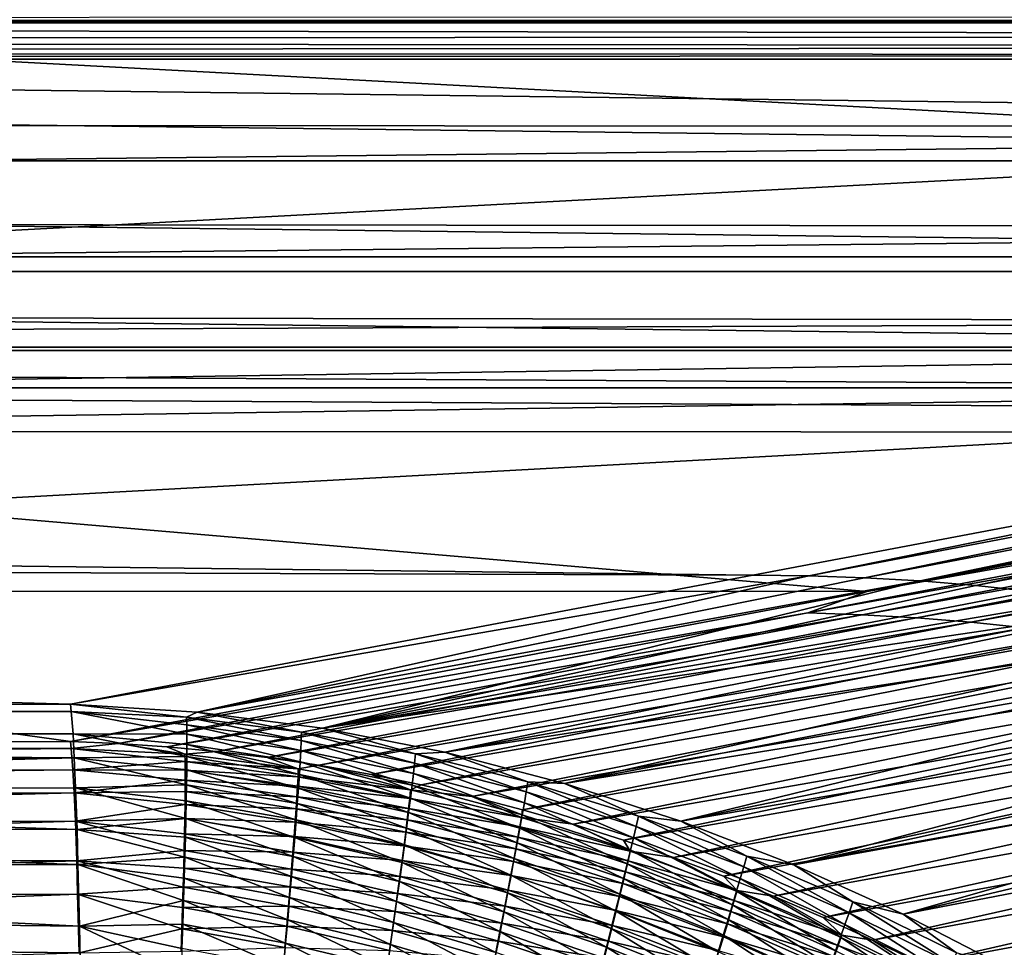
# Model space of a CAD drawing. Header units: metres. Extents: x -901 to 901, y -486 to 401.
# Tile 313 of 362: x 432 to 511, y 266 to 340. Entities that reach past the tile are written whole.
import ezdxf

# ---------------------------------------------------------------- set-up
doc = ezdxf.new("R2010")
doc.units = ezdxf.units.M

msp = doc.modelspace()

# ---------------------------------------------------------------- linework, layer by layer
at = {"layer": 'top0'}
for points in [[(0.734328, 339.827301, -29.544678), (699.821045, 339.827301, -29.544678), (0.734328, 389.60788, -0.803848)], [(699.821045, 339.827301, -29.544678), (700.734314, 389.60788, -0.803848), (0.734328, 389.60788, -0.803848)], [(699.821045, 340.363281, -33.032032), (699.821045, 339.873474, -34.248688), (0.734328, 340.140503, -33.411907)], [(0.734328, 340.140503, -33.411907), (699.821045, 339.873474, -34.248688), (0.734328, 339.873474, -34.248688)], [(0.734328, 331.785187, -85.375465), (0.734328, 339.873474, -34.248688), (665.339355, 331.523468, -87.079193)], [(0.734328, 339.873474, -34.248688), (699.821045, 339.873474, -34.248688), (665.339355, 331.523468, -87.079193)], [(699.821045, 338.761719, -30.328711), (0.734328, 339.827301, -29.544678), (0.734328, 338.448273, -30.640034)], [(699.821045, 338.761719, -30.328711), (699.821045, 339.827301, -29.544678), (0.734328, 339.827301, -29.544678)], [(699.821045, 337.89444, -31.327679), (699.821045, 338.761719, -30.328711), (0.734328, 338.448273, -30.640034)], [(699.821045, 337.89444, -31.327679), (0.734328, 338.448273, -30.640034), (0.734328, 337.447784, -32.089329)], [(699.821045, 337.267792, -32.492775), (699.821045, 337.89444, -31.327679), (0.734328, 337.447784, -32.089329)], [(699.821045, 337.267792, -32.492775), (0.734328, 337.447784, -32.089329), (0.734328, 336.912384, -33.767075)], [(699.821045, 336.912384, -33.767075), (699.821045, 337.267792, -32.492775), (0.734328, 336.912384, -33.767075)], [(699.821045, 336.912384, -33.767075), (0.734328, 336.912384, -33.767075), (666.448914, 328.81955, -84.922707)], [(0.734328, 336.912384, -33.767075), (0.734328, 328.819641, -84.922119), (666.448914, 328.81955, -84.922707)], [(0.734328, 331.785187, -85.375465), (665.339355, 331.523468, -87.079193), (0.734328, 324.140137, -136.572845)], [(665.339355, 331.523468, -87.079193), (630.383484, 323.539093, -140.731186), (0.734328, 324.140137, -136.572845)], [(666.448914, 328.81955, -84.922707), (0.734328, 328.819641, -84.922119), (633.088074, 321.170197, -136.149261)], [(0.734328, 328.819641, -84.922119), (0.734328, 321.170319, -136.148453), (633.088074, 321.170197, -136.149261)], [(0.734328, 324.140137, -136.572845), (630.383484, 323.539093, -140.731186), (0.734328, 316.939209, -187.835037)], [(630.383484, 323.539093, -140.731186), (595.431702, 316.042175, -194.456131), (0.734328, 316.939209, -187.835037)], [(633.088074, 321.170197, -136.149261), (0.734328, 321.170319, -136.148453), (599.732178, 313.965576, -187.438156)], [(0.734328, 321.170319, -136.148453), (0.734328, 313.965668, -187.437561), (599.732178, 313.965576, -187.438156)], [(0.734328, 316.939209, -187.835037), (595.431702, 316.042175, -194.456131), (0.734328, 313.707611, -211.955231)], [(595.431702, 316.042175, -194.456131), (584.056824, 313.707733, -211.954468), (0.734328, 313.707611, -211.955231)], [(599.732178, 313.965576, -187.438156), (0.734328, 313.965668, -187.437561), (584.056824, 310.73349, -211.562149)], [(0.734328, 313.965668, -187.437561), (0.734328, 310.733368, -211.562912), (584.056824, 310.73349, -211.562149)], [(0.734328, 313.707611, -211.955231), (584.056824, 313.707733, -211.954468), (350.277679, 310.183228, -239.156265)], [(584.056824, 313.707733, -211.954468), (560.480896, 309.0336, -248.247604), (350.277679, 310.183228, -239.156265)], [(584.056824, 310.73349, -211.562149), (0.734328, 310.733368, -211.562912), (350.277679, 307.274475, -238.791992)], [(566.378906, 307.201416, -238.7827), (584.056824, 310.73349, -211.562149), (350.277679, 307.274475, -238.791992)], [(350.277679, 310.183228, -239.156265), (560.480896, 309.0336, -248.247604), (350.277679, 297.508423, -341.914429)], [(560.480896, 309.0336, -248.247604), (490.561829, 295.789063, -355.917419), (350.277679, 297.508423, -341.914429)], [(560.480896, 309.0336, -248.247604), (495.01178, 295.742188, -355.863831), (490.561829, 295.789063, -355.917419)], [(564.587036, 308.989197, -248.212418), (495.01178, 295.742188, -355.863831), (560.480896, 309.0336, -248.247604)], [(495.01178, 295.742188, -355.863831), (564.587036, 308.989197, -248.212418), (499.457428, 295.588379, -355.809845)], [(564.587036, 308.989197, -248.212418), (568.687073, 308.84729, -248.175949), (499.457428, 295.588379, -355.809845)], [(499.457428, 295.588379, -355.809845), (568.687073, 308.84729, -248.175949), (503.896118, 295.327667, -355.755493)], [(503.896118, 295.327667, -355.755493), (568.687073, 308.84729, -248.175949), (572.778564, 308.607849, -248.13829)], [(508.325226, 294.960052, -355.700836), (503.896118, 295.327667, -355.755493), (572.778564, 308.607849, -248.13829)], [(576.859253, 308.270905, -248.099487), (508.325226, 294.960052, -355.700836), (572.778564, 308.607849, -248.13829)], [(508.325226, 294.960052, -355.700836), (576.859253, 308.270905, -248.099487), (512.742126, 294.485657, -355.645935)], [(350.277679, 294.524323, -341.557617), (499.649292, 294.489624, -341.553345), (350.277679, 307.274475, -238.791992)], [(350.277679, 307.274475, -238.791992), (499.649292, 294.489624, -341.553345), (566.378906, 307.201416, -238.7827)], [(566.378906, 307.201416, -238.7827), (499.649292, 294.489624, -341.553345), (564.526123, 306.030701, -247.721512)], [(568.523804, 305.900208, -247.641068), (564.526123, 306.030701, -247.721512), (494.922638, 292.776733, -355.422852)], [(564.526123, 306.030701, -247.721512), (499.649292, 294.489624, -341.553345), (494.922638, 292.776733, -355.422852)], [(494.922638, 292.776733, -355.422852), (499.262695, 292.634583, -355.324432), (568.523804, 305.900208, -247.641068)], [(499.262695, 292.634583, -355.324432), (572.516907, 305.675171, -247.560089), (568.523804, 305.900208, -247.641068)], [(499.262695, 292.634583, -355.324432), (503.598633, 292.388824, -355.226349), (572.516907, 305.675171, -247.560089)], [(572.516907, 305.675171, -247.560089), (503.598633, 292.388824, -355.226349), (576.501648, 305.355957, -247.478653)], [(576.501648, 305.355957, -247.478653), (503.598633, 292.388824, -355.226349), (507.927429, 292.039734, -355.128632)], [(580.474487, 304.942963, -247.39682), (576.501648, 305.355957, -247.478653), (507.927429, 292.039734, -355.128632)], [(512.246216, 291.587463, -355.031342), (580.474487, 304.942963, -247.39682), (507.927429, 292.039734, -355.128632)], [(350.277679, 297.508423, -341.914429), (490.561829, 295.789063, -355.917419), (0.734328, 297.508423, -341.914429)], [(490.561829, 295.789063, -355.917419), (436.16037, 285.503845, -439.683838), (0.734328, 297.508423, -341.914429)], [(0.734328, 297.508423, -341.914429), (436.16037, 285.503845, -439.683838), (0.734328, 284.889893, -444.684113)], [(495.01178, 295.742188, -355.863831), (436.16037, 285.503845, -439.683838), (490.561829, 295.789063, -355.917419)], [(446.278656, 284.873779, -441.943024), (436.16037, 285.503845, -439.683838), (495.01178, 295.742188, -355.863831)], [(495.01178, 295.742188, -355.863831), (499.457428, 295.588379, -355.809845), (446.278656, 284.873779, -441.943024)], [(499.457428, 295.588379, -355.809845), (503.896118, 295.327667, -355.755493), (446.278656, 284.873779, -441.943024)], [(446.278656, 284.873779, -441.943024), (503.896118, 295.327667, -355.755493), (456.245483, 283.58139, -444.066681)], [(503.896118, 295.327667, -355.755493), (508.325226, 294.960052, -355.700836), (456.245483, 283.58139, -444.066681)], [(350.966766, 282.334869, -440.876434), (436.16037, 282.526184, -439.318207), (350.277679, 294.524323, -341.557617)], [(436.16037, 282.526184, -439.318207), (499.649292, 294.489624, -341.553345), (350.277679, 294.524323, -341.557617)], [(494.922638, 292.776733, -355.422852), (499.649292, 294.489624, -341.553345), (436.16037, 282.526184, -439.318207)], [(456.245483, 283.58139, -444.066681), (508.325226, 294.960052, -355.700836), (512.742126, 294.485657, -355.645935)], [(456.245483, 283.58139, -444.066681), (512.742126, 294.485657, -355.645935), (517.144165, 293.904694, -355.59079)], [(521.528748, 293.217377, -355.535522), (456.245483, 283.58139, -444.066681), (517.144165, 293.904694, -355.59079)], [(436.16037, 282.526184, -439.318207), (439.969177, 282.372925, -440.151886), (494.922638, 292.776733, -355.422852)], [(439.969177, 282.372925, -440.151886), (499.262695, 292.634583, -355.324432), (494.922638, 292.776733, -355.422852)], [(466.016052, 281.670502, -446.044952), (456.245483, 283.58139, -444.066681), (521.528748, 293.217377, -355.535522)], [(525.89325, 292.424042, -355.480103), (466.016052, 281.670502, -446.044952), (521.528748, 293.217377, -355.535522)], [(439.969177, 282.372925, -440.151886), (443.851227, 282.113922, -440.986816), (499.262695, 292.634583, -355.324432)], [(443.851227, 282.113922, -440.986816), (503.598633, 292.388824, -355.226349), (499.262695, 292.634583, -355.324432)], [(443.851227, 282.113922, -440.986816), (447.810059, 281.743347, -441.822235), (503.598633, 292.388824, -355.226349)], [(503.598633, 292.388824, -355.226349), (447.810059, 281.743347, -441.822235), (507.927429, 292.039734, -355.128632)], [(507.927429, 292.039734, -355.128632), (447.810059, 281.743347, -441.822235), (451.84906, 281.2547, -442.657562)], [(507.927429, 292.039734, -355.128632), (451.84906, 281.2547, -442.657562), (512.246216, 291.587463, -355.031342)], [(466.016052, 281.670502, -446.044952), (525.89325, 292.424042, -355.480103), (530.235046, 291.525055, -355.424622)], [(451.84906, 281.2547, -442.657562), (455.971893, 280.640747, -443.491974), (512.246216, 291.587463, -355.031342)], [(512.246216, 291.587463, -355.031342), (455.971893, 280.640747, -443.491974), (516.552551, 291.032104, -354.934601)], [(475.550812, 279.189728, -447.868408), (466.016052, 281.670502, -446.044952), (530.235046, 291.525055, -355.424622)], [(475.550812, 279.189728, -447.868408), (530.235046, 291.525055, -355.424622), (534.551575, 290.520905, -355.369141)], [(455.971893, 280.640747, -443.491974), (460.133179, 279.902985, -444.314972), (516.552551, 291.032104, -354.934601)], [(516.552551, 291.032104, -354.934601), (460.133179, 279.902985, -444.314972), (520.844299, 290.373718, -354.838501)], [(460.133179, 279.902985, -444.314972), (464.112976, 279.08609, -445.083496), (520.844299, 290.373718, -354.838501)], [(520.844299, 290.373718, -354.838501), (464.112976, 279.08609, -445.083496), (525.11908, 289.612335, -354.743134)], [(538.840271, 289.412048, -355.31366), (475.550812, 279.189728, -447.868408), (534.551575, 290.520905, -355.369141)], [(464.112976, 279.08609, -445.083496), (468.145172, 278.146912, -445.843018), (525.11908, 289.612335, -354.743134)], [(525.11908, 289.612335, -354.743134), (468.145172, 278.146912, -445.843018), (529.374756, 288.748077, -354.64859)], [(484.823364, 276.185059, -449.536957), (475.550812, 279.189728, -447.868408), (538.840271, 289.412048, -355.31366)], [(543.098572, 288.199158, -355.25827), (484.823364, 276.185059, -449.536957), (538.840271, 289.412048, -355.31366)], [(468.145172, 278.146912, -445.843018), (472.204041, 277.087616, -446.587646), (529.374756, 288.748077, -354.64859)], [(529.374756, 288.748077, -354.64859), (472.204041, 277.087616, -446.587646), (533.608887, 287.781006, -354.554962)], [(484.823364, 276.185059, -449.536957), (543.098572, 288.199158, -355.25827), (547.323914, 286.882813, -355.202972)], [(472.204041, 277.087616, -446.587646), (476.219788, 275.927094, -447.304779), (533.608887, 287.781006, -354.554962)], [(533.608887, 287.781006, -354.554962), (476.219788, 275.927094, -447.304779), (537.819092, 286.711273, -354.46228)], [(476.219788, 275.927094, -447.304779), (480.228851, 274.657043, -448.001709), (537.819092, 286.711273, -354.46228)], [(537.819092, 286.711273, -354.46228), (480.228851, 274.657043, -448.001709), (542.002991, 285.538971, -354.370636)], [(493.817719, 272.699036, -451.056763), (484.823364, 276.185059, -449.536957), (547.323914, 286.882813, -355.202972)], [(547.323914, 286.882813, -355.202972), (551.513855, 285.463745, -355.147858), (493.817719, 272.699036, -451.056763)], [(436.16037, 285.503845, -439.683838), (243.830444, 285.09613, -443.004456), (0.734328, 284.889893, -444.684113)], [(243.715302, 284.163269, -448.52597), (243.830444, 285.09613, -443.004456), (436.232239, 284.926239, -443.441681)], [(243.715302, 284.163269, -448.52597), (436.232239, 284.926239, -443.441681), (436.372101, 283.138306, -450.674438)], [(243.830444, 285.09613, -443.004456), (436.16037, 285.503845, -439.683838), (436.232239, 284.926239, -443.441681)], [(436.232239, 284.926239, -443.441681), (436.16037, 285.503845, -439.683838), (445.421753, 284.458099, -444.445465)], [(445.421753, 284.458099, -444.445465), (436.16037, 285.503845, -439.683838), (446.278656, 284.873779, -441.943024)], [(436.372101, 283.138306, -450.674438), (436.232239, 284.926239, -443.441681), (445.446747, 283.122101, -449.768127)], [(436.232239, 284.926239, -443.441681), (445.4375, 283.848755, -447.119324), (445.446747, 283.122101, -449.768127)], [(445.4375, 283.848755, -447.119324), (436.232239, 284.926239, -443.441681), (445.421753, 284.458099, -444.445465)], [(445.421753, 284.458099, -444.445465), (446.278656, 284.873779, -441.943024), (454.592987, 283.273041, -446.335358)], [(454.592987, 283.273041, -446.335358), (446.278656, 284.873779, -441.943024), (456.245483, 283.58139, -444.066681)], [(480.228851, 274.657043, -448.001709), (484.228271, 273.27887, -448.678314), (542.002991, 285.538971, -354.370636)], [(542.002991, 285.538971, -354.370636), (484.228271, 273.27887, -448.678314), (546.158142, 284.264282, -354.28009)], [(551.513855, 285.463745, -355.147858), (555.665833, 283.94278, -355.092926), (493.817719, 272.699036, -451.056763)], [(243.79866, 282.737122, -453.956512), (243.715302, 284.163269, -448.52597), (436.372101, 283.138306, -450.674438)], [(445.4375, 283.848755, -447.119324), (445.421753, 284.458099, -444.445465), (454.566132, 282.595795, -448.923615)], [(454.566132, 282.595795, -448.923615), (445.421753, 284.458099, -444.445465), (454.592987, 283.273041, -446.335358)], [(484.228271, 273.27887, -448.678314), (488.216522, 271.793396, -449.334778), (546.158142, 284.264282, -354.28009)], [(546.158142, 284.264282, -354.28009), (488.216522, 271.793396, -449.334778), (550.282227, 282.887268, -354.190735)], [(445.446747, 283.122101, -449.768127), (445.4375, 283.848755, -447.119324), (454.526917, 281.808319, -451.484436)], [(454.526917, 281.808319, -451.484436), (445.4375, 283.848755, -447.119324), (454.566132, 282.595795, -448.923615)], [(463.594757, 280.81427, -450.624908), (454.566132, 282.595795, -448.923615), (454.592987, 283.273041, -446.335358)], [(454.592987, 283.273041, -446.335358), (456.245483, 283.58139, -444.066681), (463.670349, 281.548553, -448.119812)], [(463.670349, 281.548553, -448.119812), (463.594757, 280.81427, -450.624908), (454.592987, 283.273041, -446.335358)], [(456.245483, 283.58139, -444.066681), (466.016052, 281.670502, -446.044952), (463.670349, 281.548553, -448.119812)], [(493.817719, 272.699036, -451.056763), (555.665833, 283.94278, -355.092926), (502.52182, 268.770874, -452.434357)], [(555.665833, 283.94278, -355.092926), (559.777405, 282.320709, -355.038269), (502.52182, 268.770874, -452.434357)], [(243.79866, 282.737122, -453.956512), (436.372101, 283.138306, -450.674438), (436.476196, 281.219116, -455.983551)], [(243.880829, 280.831604, -459.247711), (243.79866, 282.737122, -453.956512), (436.476196, 281.219116, -455.983551)], [(436.16037, 282.526184, -439.318207), (350.966766, 282.334869, -440.876434), (436.228851, 281.975739, -442.898834)], [(436.16037, 282.526184, -439.318207), (436.228851, 281.975739, -442.898834), (439.969177, 282.372925, -440.151886)], [(436.476196, 281.219116, -455.983551), (436.372101, 283.138306, -450.674438), (445.44574, 281.324493, -454.966858)], [(445.44574, 281.324493, -454.966858), (436.372101, 283.138306, -450.674438), (445.449524, 282.28009, -452.385956)], [(436.372101, 283.138306, -450.674438), (445.446747, 283.122101, -449.768127), (445.449524, 282.28009, -452.385956)], [(445.449524, 282.28009, -452.385956), (445.446747, 283.122101, -449.768127), (454.475433, 280.912506, -454.012299)], [(454.475433, 280.912506, -454.012299), (445.446747, 283.122101, -449.768127), (454.526917, 281.808319, -451.484436)], [(463.50177, 279.976593, -453.100586), (454.526917, 281.808319, -451.484436), (454.566132, 282.595795, -448.923615)], [(463.594757, 280.81427, -450.624908), (463.50177, 279.976593, -453.100586), (454.566132, 282.595795, -448.923615)], [(488.216522, 271.793396, -449.334778), (492.189819, 270.20224, -449.970917), (550.282227, 282.887268, -354.190735)], [(550.282227, 282.887268, -354.190735), (492.189819, 270.20224, -449.970917), (554.372742, 281.408081, -354.10257)], [(350.966766, 282.334869, -440.876434), (243.720795, 281.230316, -447.895966), (436.228851, 281.975739, -442.898834)], [(436.228851, 281.975739, -442.898834), (243.720795, 281.230316, -447.895966), (243.800171, 279.872437, -453.06662)], [(436.361969, 280.273926, -449.782715), (436.228851, 281.975739, -442.898834), (243.800171, 279.872437, -453.06662)], [(436.228851, 281.975739, -442.898834), (445.288177, 281.520111, -443.853363), (439.969177, 282.372925, -440.151886)], [(445.288177, 281.520111, -443.853363), (436.228851, 281.975739, -442.898834), (445.30304, 280.939667, -446.398956)], [(436.228851, 281.975739, -442.898834), (436.361969, 280.273926, -449.782715), (445.30304, 280.939667, -446.398956)], [(445.288177, 281.520111, -443.853363), (443.851227, 282.113922, -440.986816), (439.969177, 282.372925, -440.151886)], [(447.810059, 281.743347, -441.822235), (443.851227, 282.113922, -440.986816), (445.288177, 281.520111, -443.853363)], [(454.328491, 280.363098, -445.652985), (447.810059, 281.743347, -441.822235), (445.288177, 281.520111, -443.853363)], [(445.44574, 281.324493, -454.966858), (445.449524, 282.28009, -452.385956), (454.411835, 279.910217, -456.50177)], [(454.411835, 279.910217, -456.50177), (445.449524, 282.28009, -452.385956), (454.475433, 280.912506, -454.012299)], [(451.84906, 281.2547, -442.657562), (447.810059, 281.743347, -441.822235), (454.328491, 280.363098, -445.652985)], [(463.391602, 279.037476, -455.541809), (454.475433, 280.912506, -454.012299), (454.526917, 281.808319, -451.484436)], [(463.50177, 279.976593, -453.100586), (463.391602, 279.037476, -455.541809), (454.526917, 281.808319, -451.484436)], [(502.52182, 268.770874, -452.434357), (559.777405, 282.320709, -355.038269), (563.84613, 280.59845, -354.983887)], [(243.880829, 280.831604, -459.247711), (436.476196, 281.219116, -455.983551), (340.261688, 278.630859, -462.819794)], [(436.476196, 281.219116, -455.983551), (436.577698, 278.829712, -461.098785), (340.261688, 278.630859, -462.819794)], [(445.30304, 280.939667, -446.398956), (436.361969, 280.273926, -449.782715), (445.311676, 280.247589, -448.920715)], [(445.435455, 280.257233, -457.504822), (436.476196, 281.219116, -455.983551), (445.44574, 281.324493, -454.966858)], [(436.577698, 278.829712, -461.098785), (436.476196, 281.219116, -455.983551), (445.41864, 279.080139, -459.993927)], [(436.476196, 281.219116, -455.983551), (445.435455, 280.257233, -457.504822), (445.41864, 279.080139, -459.993927)], [(454.328491, 280.363098, -445.652985), (445.288177, 281.520111, -443.853363), (445.30304, 280.939667, -446.398956)], [(454.328491, 280.363098, -445.652985), (445.30304, 280.939667, -446.398956), (454.302612, 279.717865, -448.116852)], [(454.302612, 279.717865, -448.116852), (445.30304, 280.939667, -446.398956), (445.311676, 280.247589, -448.920715)], [(445.435455, 280.257233, -457.504822), (445.44574, 281.324493, -454.966858), (454.336212, 278.803345, -458.947357)], [(454.336212, 278.803345, -458.947357), (445.44574, 281.324493, -454.966858), (454.411835, 279.910217, -456.50177)], [(455.971893, 280.640747, -443.491974), (451.84906, 281.2547, -442.657562), (454.328491, 280.363098, -445.652985)], [(463.264465, 277.998749, -457.943542), (454.411835, 279.910217, -456.50177), (454.475433, 280.912506, -454.012299)], [(463.391602, 279.037476, -455.541809), (463.264465, 277.998749, -457.943542), (454.475433, 280.912506, -454.012299)], [(472.492859, 278.52594, -452.216187), (463.594757, 280.81427, -450.624908), (463.670349, 281.548553, -448.119812)], [(463.670349, 281.548553, -448.119812), (466.016052, 281.670502, -446.044952), (472.621979, 279.306519, -449.791107)], [(472.621979, 279.306519, -449.791107), (472.492859, 278.52594, -452.216187), (463.670349, 281.548553, -448.119812)], [(466.016052, 281.670502, -446.044952), (475.550812, 279.189728, -447.868408), (472.621979, 279.306519, -449.791107)], [(492.189819, 270.20224, -449.970917), (496.151764, 268.503815, -450.587646), (554.372742, 281.408081, -354.10257)], [(554.372742, 281.408081, -354.10257), (496.151764, 268.503815, -450.587646), (558.427368, 279.826843, -354.015747)], [(436.361969, 280.273926, -449.782715), (243.800171, 279.872437, -453.06662), (243.878418, 278.058105, -458.104614)], [(436.46106, 278.446564, -454.837769), (436.361969, 280.273926, -449.782715), (243.878418, 278.058105, -458.104614)], [(445.311676, 280.247589, -448.920715), (436.361969, 280.273926, -449.782715), (445.314117, 279.445679, -451.412964)], [(436.361969, 280.273926, -449.782715), (436.46106, 278.446564, -454.837769), (445.314117, 279.445679, -451.412964)], [(454.264923, 278.967712, -450.554535), (445.311676, 280.247589, -448.920715), (445.314117, 279.445679, -451.412964)], [(454.264923, 278.967712, -450.554535), (454.302612, 279.717865, -448.116852), (445.311676, 280.247589, -448.920715)], [(445.41864, 279.080139, -459.993927), (445.435455, 280.257233, -457.504822), (454.248627, 277.593811, -461.343567)], [(454.248627, 277.593811, -461.343567), (445.435455, 280.257233, -457.504822), (454.336212, 278.803345, -458.947357)], [(463.276154, 278.674255, -447.351044), (454.328491, 280.363098, -445.652985), (454.302612, 279.717865, -448.116852)], [(455.971893, 280.640747, -443.491974), (454.328491, 280.363098, -445.652985), (463.276154, 278.674255, -447.351044)], [(460.133179, 279.902985, -444.314972), (455.971893, 280.640747, -443.491974), (463.276154, 278.674255, -447.351044)], [(472.342041, 277.648621, -454.610291), (463.50177, 279.976593, -453.100586), (463.594757, 280.81427, -450.624908)], [(472.492859, 278.52594, -452.216187), (472.342041, 277.648621, -454.610291), (463.594757, 280.81427, -450.624908)], [(563.84613, 280.59845, -354.983887), (510.928345, 264.434814, -453.677765), (502.52182, 268.770874, -452.434357)], [(445.314117, 279.445679, -451.412964), (436.46106, 278.446564, -454.837769), (445.310333, 278.535645, -453.869995)], [(445.314117, 279.445679, -451.412964), (445.310333, 278.535645, -453.869995), (454.215576, 278.114471, -452.960876)], [(454.215576, 278.114471, -452.960876), (454.264923, 278.967712, -450.554535), (445.314117, 279.445679, -451.412964)], [(454.302612, 279.717865, -448.116852), (454.264923, 278.967712, -450.554535), (463.203735, 277.97464, -449.735535)], [(463.203735, 277.97464, -449.735535), (463.276154, 278.674255, -447.351044), (454.302612, 279.717865, -448.116852)], [(463.120575, 276.862305, -460.30072), (454.336212, 278.803345, -458.947357), (454.411835, 279.910217, -456.50177)], [(463.264465, 277.998749, -457.943542), (463.120575, 276.862305, -460.30072), (454.411835, 279.910217, -456.50177)], [(463.276154, 278.674255, -447.351044), (464.112976, 279.08609, -445.083496), (460.133179, 279.902985, -444.314972)], [(472.169861, 276.676453, -456.968781), (463.391602, 279.037476, -455.541809), (463.50177, 279.976593, -453.100586)], [(472.342041, 277.648621, -454.610291), (472.169861, 276.676453, -456.968781), (463.50177, 279.976593, -453.100586)], [(496.151764, 268.503815, -450.587646), (500.094452, 266.701141, -451.184113), (558.427368, 279.826843, -354.015747)], [(558.427368, 279.826843, -354.015747), (500.094452, 266.701141, -451.184113), (562.443726, 278.143829, -353.930237)], [(340.261688, 278.630859, -462.819794), (436.577698, 278.829712, -461.098785), (436.690247, 275.525116, -466.688812)], [(340.352875, 275.800964, -467.68927), (340.261688, 278.630859, -462.819794), (436.690247, 275.525116, -466.688812)], [(436.577698, 278.829712, -461.098785), (445.41864, 279.080139, -459.993927), (445.395264, 277.795074, -462.428162)], [(436.690247, 275.525116, -466.688812), (436.577698, 278.829712, -461.098785), (445.365356, 276.404144, -464.801971)], [(445.365356, 276.404144, -464.801971), (436.577698, 278.829712, -461.098785), (445.395264, 277.795074, -462.428162)], [(445.395264, 277.795074, -462.428162), (445.41864, 279.080139, -459.993927), (454.149261, 276.283508, -463.684967)], [(454.149261, 276.283508, -463.684967), (445.41864, 279.080139, -459.993927), (454.248627, 277.593811, -461.343567)], [(463.114685, 277.176666, -452.091949), (454.264923, 278.967712, -450.554535), (454.215576, 278.114471, -452.960876)], [(462.960175, 275.630096, -462.608337), (454.248627, 277.593811, -461.343567), (454.336212, 278.803345, -458.947357)], [(454.264923, 278.967712, -450.554535), (463.114685, 277.176666, -452.091949), (463.203735, 277.97464, -449.735535)], [(463.120575, 276.862305, -460.30072), (462.960175, 275.630096, -462.608337), (454.336212, 278.803345, -458.947357)], [(472.100098, 276.47522, -448.940277), (463.276154, 278.674255, -447.351044), (463.203735, 277.97464, -449.735535)], [(471.976654, 275.611237, -459.287018), (463.264465, 277.998749, -457.943542), (463.391602, 279.037476, -455.541809)], [(468.145172, 278.146912, -445.843018), (464.112976, 279.08609, -445.083496), (463.276154, 278.674255, -447.351044)], [(472.100098, 276.47522, -448.940277), (468.145172, 278.146912, -445.843018), (463.276154, 278.674255, -447.351044)], [(472.169861, 276.676453, -456.968781), (471.976654, 275.611237, -459.287018), (463.391602, 279.037476, -455.541809)], [(481.241669, 275.758881, -453.692444), (472.492859, 278.52594, -452.216187), (472.621979, 279.306519, -449.791107)], [(472.621979, 279.306519, -449.791107), (475.550812, 279.189728, -447.868408), (481.427094, 276.575439, -451.343445)], [(481.427094, 276.575439, -451.343445), (481.241669, 275.758881, -453.692444), (472.621979, 279.306519, -449.791107)], [(475.550812, 279.189728, -447.868408), (484.823364, 276.185059, -449.536957), (481.427094, 276.575439, -451.343445)], [(436.46106, 278.446564, -454.837769), (243.878418, 278.058105, -458.104614), (340.249023, 275.971924, -461.430573)], [(436.557739, 276.171509, -459.708191), (436.46106, 278.446564, -454.837769), (340.249023, 275.971924, -461.430573)], [(436.46106, 278.446564, -454.837769), (445.300323, 277.519318, -456.286194), (445.310333, 278.535645, -453.869995)], [(436.46106, 278.446564, -454.837769), (436.557739, 276.171509, -459.708191), (445.300323, 277.519318, -456.286194)], [(445.310333, 278.535645, -453.869995), (445.300323, 277.519318, -456.286194), (454.154602, 277.159882, -455.330627)], [(445.310333, 278.535645, -453.869995), (454.154602, 277.159882, -455.330627), (454.215576, 278.114471, -452.960876)], [(445.365356, 276.404144, -464.801971), (445.395264, 277.795074, -462.428162), (454.038177, 274.874512, -465.966339)], [(454.038177, 274.874512, -465.966339), (445.395264, 277.795074, -462.428162), (454.149261, 276.283508, -463.684967)], [(454.215576, 278.114471, -452.960876), (454.154602, 277.159882, -455.330627), (463.009216, 276.282104, -454.415588)], [(463.009216, 276.282104, -454.415588), (463.114685, 277.176666, -452.091949), (454.215576, 278.114471, -452.960876)], [(463.203735, 277.97464, -449.735535), (463.114685, 277.176666, -452.091949), (471.976501, 275.731537, -451.248383)], [(471.762726, 274.454926, -461.560333), (463.120575, 276.862305, -460.30072), (463.264465, 277.998749, -457.943542)], [(471.976501, 275.731537, -451.248383), (472.100098, 276.47522, -448.940277), (463.203735, 277.97464, -449.735535)], [(471.976654, 275.611237, -459.287018), (471.762726, 274.454926, -461.560333), (463.264465, 277.998749, -457.943542)], [(472.100098, 276.47522, -448.940277), (472.204041, 277.087616, -446.587646), (468.145172, 278.146912, -445.843018)], [(481.030884, 274.851898, -456.009247), (472.342041, 277.648621, -454.610291), (472.492859, 278.52594, -452.216187)], [(481.241669, 275.758881, -453.692444), (481.030884, 274.851898, -456.009247), (472.492859, 278.52594, -452.216187)], [(500.094452, 266.701141, -451.184113), (504.015686, 264.794922, -451.760284), (562.443726, 278.143829, -353.930237)], [(562.443726, 278.143829, -353.930237), (504.015686, 264.794922, -451.760284), (566.419189, 276.360199, -353.846161)], [(436.557739, 276.171509, -459.708191), (445.284058, 276.398407, -458.655853), (445.300323, 277.519318, -456.286194)], [(445.300323, 277.519318, -456.286194), (445.284058, 276.398407, -458.655853), (454.082153, 276.105774, -457.6586)], [(445.300323, 277.519318, -456.286194), (454.082153, 276.105774, -457.6586), (454.154602, 277.159882, -455.330627)], [(454.154602, 277.159882, -455.330627), (454.082153, 276.105774, -457.6586), (462.887573, 275.292816, -456.701569)], [(462.783447, 274.303986, -464.861359), (454.149261, 276.283508, -463.684967), (454.248627, 277.593811, -461.343567)], [(454.154602, 277.159882, -455.330627), (462.887573, 275.292816, -456.701569), (463.009216, 276.282104, -454.415588)], [(462.960175, 275.630096, -462.608337), (462.783447, 274.303986, -464.861359), (454.248627, 277.593811, -461.343567)], [(471.832214, 274.895813, -453.527008), (463.114685, 277.176666, -452.091949), (463.009216, 276.282104, -454.415588)], [(463.114685, 277.176666, -452.091949), (471.832214, 274.895813, -453.527008), (471.976501, 275.731537, -451.248383)], [(476.219788, 275.927094, -447.304779), (472.204041, 277.087616, -446.587646), (472.100098, 276.47522, -448.940277)], [(480.795135, 273.856323, -458.289612), (472.169861, 276.676453, -456.968781), (472.342041, 277.648621, -454.610291)], [(481.030884, 274.851898, -456.009247), (480.795135, 273.856323, -458.289612), (472.342041, 277.648621, -454.610291)], [(436.557739, 276.171509, -459.708191), (445.261566, 275.174774, -460.973297), (445.284058, 276.398407, -458.655853)], [(445.32901, 274.910522, -467.111084), (436.690247, 275.525116, -466.688812), (445.365356, 276.404144, -464.801971)], [(445.261566, 275.174774, -460.973297), (453.998322, 274.953949, -459.939545), (445.284058, 276.398407, -458.655853)], [(445.284058, 276.398407, -458.655853), (453.998322, 274.953949, -459.939545), (454.082153, 276.105774, -457.6586)], [(445.32901, 274.910522, -467.111084), (445.365356, 276.404144, -464.801971), (453.91568, 273.369812, -468.183899)], [(453.91568, 273.369812, -468.183899), (445.365356, 276.404144, -464.801971), (454.038177, 274.874512, -465.966339)], [(462.590698, 272.886017, -467.055023), (454.038177, 274.874512, -465.966339), (454.149261, 276.283508, -463.684967)], [(462.783447, 274.303986, -464.861359), (462.590698, 272.886017, -467.055023), (454.149261, 276.283508, -463.684967)], [(463.009216, 276.282104, -454.415588), (462.887573, 275.292816, -456.701569), (471.667572, 273.969818, -455.771698)], [(471.528442, 273.209351, -463.784119), (462.960175, 275.630096, -462.608337), (463.120575, 276.862305, -460.30072)], [(471.667572, 273.969818, -455.771698), (471.832214, 274.895813, -453.527008), (463.009216, 276.282104, -454.415588)], [(471.762726, 274.454926, -461.560333), (471.528442, 273.209351, -463.784119), (463.120575, 276.862305, -460.30072)], [(480.779694, 273.794037, -450.415192), (472.100098, 276.47522, -448.940277), (471.976501, 275.731537, -451.248383)], [(480.534882, 272.774017, -460.529175), (471.976654, 275.611237, -459.287018), (472.169861, 276.676453, -456.968781)], [(480.779694, 273.794037, -450.415192), (476.219788, 275.927094, -447.304779), (472.100098, 276.47522, -448.940277)], [(480.795135, 273.856323, -458.289612), (480.534882, 272.774017, -460.529175), (472.169861, 276.676453, -456.968781)], [(489.823029, 272.536896, -455.053955), (481.241669, 275.758881, -453.692444), (481.427094, 276.575439, -451.343445)], [(481.427094, 276.575439, -451.343445), (484.823364, 276.185059, -449.536957), (490.066193, 273.379852, -452.776703)], [(490.066193, 273.379852, -452.776703), (489.823029, 272.536896, -455.053955), (481.427094, 276.575439, -451.343445)], [(504.015686, 264.794922, -451.760284), (507.930725, 262.77652, -452.318695), (566.419189, 276.360199, -353.846161)], [(566.419189, 276.360199, -353.846161), (507.930725, 262.77652, -452.318695), (570.351196, 274.477325, -353.763519)], [(436.557739, 276.171509, -459.708191), (340.249023, 275.971924, -461.430573), (340.335846, 273.277435, -466.067047)], [(436.664856, 273.025513, -465.030121), (436.557739, 276.171509, -459.708191), (340.335846, 273.277435, -466.067047)], [(340.440094, 272.546661, -472.281403), (340.352875, 275.800964, -467.68927), (436.769562, 272.730377, -470.571411)], [(340.352875, 275.800964, -467.68927), (436.690247, 275.525116, -466.688812), (436.769562, 272.730377, -470.571411)], [(436.664856, 273.025513, -465.030121), (445.232819, 273.850342, -463.233154), (436.557739, 276.171509, -459.708191)], [(445.232819, 273.850342, -463.233154), (445.261566, 275.174774, -460.973297), (436.557739, 276.171509, -459.708191)], [(436.769562, 272.730377, -470.571411), (436.690247, 275.525116, -466.688812), (445.286285, 273.317566, -469.351654)], [(436.690247, 275.525116, -466.688812), (445.32901, 274.910522, -467.111084), (445.286285, 273.317566, -469.351654)], [(454.082153, 276.105774, -457.6586), (453.998322, 274.953949, -459.939545), (462.749939, 274.210541, -458.94516)], [(454.082153, 276.105774, -457.6586), (462.749939, 274.210541, -458.94516), (462.887573, 275.292816, -456.701569)], [(471.274109, 271.876404, -465.953735), (462.783447, 274.303986, -464.861359), (462.960175, 275.630096, -462.608337)], [(471.528442, 273.209351, -463.784119), (471.274109, 271.876404, -465.953735), (462.960175, 275.630096, -462.608337)], [(480.250549, 271.606781, -462.723724), (471.762726, 274.454926, -461.560333), (471.976654, 275.611237, -459.287018)], [(471.976501, 275.731537, -451.248383), (471.832214, 274.895813, -453.527008), (480.602386, 273.016144, -452.650787)], [(480.602386, 273.016144, -452.650787), (480.779694, 273.794037, -450.415192), (471.976501, 275.731537, -451.248383)], [(480.534882, 272.774017, -460.529175), (480.250549, 271.606781, -462.723724), (471.976654, 275.611237, -459.287018)], [(480.779694, 273.794037, -450.415192), (480.228851, 274.657043, -448.001709), (476.219788, 275.927094, -447.304779)], [(489.551331, 271.609528, -457.298126), (481.030884, 274.851898, -456.009247), (481.241669, 275.758881, -453.692444)], [(489.823029, 272.536896, -455.053955), (489.551331, 271.609528, -457.298126), (481.241669, 275.758881, -453.692444)], [(484.823364, 276.185059, -449.536957), (493.817719, 272.699036, -451.056763), (490.066193, 273.379852, -452.776703)], [(445.261566, 275.174774, -460.973297), (445.232819, 273.850342, -463.233154), (453.903229, 273.706207, -462.168304)], [(453.903229, 273.706207, -462.168304), (453.998322, 274.953949, -459.939545), (445.261566, 275.174774, -460.973297)], [(445.286285, 273.317566, -469.351654), (445.32901, 274.910522, -467.111084), (453.782043, 271.772644, -470.334076)], [(453.782043, 271.772644, -470.334076), (445.32901, 274.910522, -467.111084), (453.91568, 273.369812, -468.183899)], [(462.596527, 273.03714, -461.141571), (453.998322, 274.953949, -459.939545), (453.903229, 273.706207, -462.168304)], [(462.382263, 271.379089, -469.185822), (453.91568, 273.369812, -468.183899), (454.038177, 274.874512, -465.966339)], [(453.998322, 274.953949, -459.939545), (462.596527, 273.03714, -461.141571), (462.749939, 274.210541, -458.94516)], [(462.590698, 272.886017, -467.055023), (462.382263, 271.379089, -469.185822), (454.038177, 274.874512, -465.966339)], [(462.887573, 275.292816, -456.701569), (462.749939, 274.210541, -458.94516), (471.482819, 272.955353, -457.978058)], [(462.887573, 275.292816, -456.701569), (471.482819, 272.955353, -457.978058), (471.667572, 273.969818, -455.771698)], [(480.400848, 272.152222, -454.855713), (471.832214, 274.895813, -453.527008), (471.667572, 273.969818, -455.771698)], [(471.832214, 274.895813, -453.527008), (480.400848, 272.152222, -454.855713), (480.602386, 273.016144, -452.650787)], [(484.228271, 273.27887, -448.678314), (480.228851, 274.657043, -448.001709), (480.779694, 273.794037, -450.415192)], [(489.251556, 270.599548, -459.505219), (480.795135, 273.856323, -458.289612), (481.030884, 274.851898, -456.009247)], [(489.551331, 271.609528, -457.298126), (489.251556, 270.599548, -459.505219), (481.030884, 274.851898, -456.009247)], [(445.197937, 272.428131, -465.431458), (445.232819, 273.850342, -463.233154), (436.664856, 273.025513, -465.030121)], [(453.796936, 272.364563, -464.339935), (445.232819, 273.850342, -463.233154), (445.197937, 272.428131, -465.431458)], [(445.232819, 273.850342, -463.233154), (453.796936, 272.364563, -464.339935), (453.903229, 273.706207, -462.168304)], [(471.000122, 270.45813, -468.064789), (462.590698, 272.886017, -467.055023), (462.783447, 274.303986, -464.861359)], [(462.749939, 274.210541, -458.94516), (462.596527, 273.03714, -461.141571), (471.278351, 271.854187, -460.141663)], [(462.749939, 274.210541, -458.94516), (471.278351, 271.854187, -460.141663), (471.482819, 272.955353, -457.978058)], [(471.274109, 271.876404, -465.953735), (471.000122, 270.45813, -468.064789), (462.783447, 274.303986, -464.861359)], [(471.667572, 273.969818, -455.771698), (471.482819, 272.955353, -457.978058), (480.175537, 271.204041, -457.025909)], [(479.942596, 270.356506, -464.868896), (471.528442, 273.209351, -463.784119), (471.762726, 274.454926, -461.560333)], [(480.175537, 271.204041, -457.025909), (480.400848, 272.152222, -454.855713), (471.667572, 273.969818, -455.771698)], [(480.250549, 271.606781, -462.723724), (479.942596, 270.356506, -464.868896), (471.762726, 274.454926, -461.560333)], [(488.924316, 269.508728, -461.671234), (480.534882, 272.774017, -460.529175), (480.795135, 273.856323, -458.289612)], [(489.251556, 270.599548, -459.505219), (488.924316, 269.508728, -461.671234), (480.795135, 273.856323, -458.289612)], [(507.930725, 262.77652, -452.318695), (511.806335, 260.662109, -452.854858), (570.351196, 274.477325, -353.763519)], [(436.664856, 273.025513, -465.030121), (340.335846, 273.277435, -466.067047), (340.418884, 270.178894, -470.439423)], [(445.286285, 273.317566, -469.351654), (445.237335, 271.628632, -471.519806), (436.769562, 272.730377, -470.571411)], [(445.237335, 271.628632, -471.519806), (445.286285, 273.317566, -469.351654), (453.637512, 270.086151, -472.413391)], [(453.637512, 270.086151, -472.413391), (445.286285, 273.317566, -469.351654), (453.782043, 271.772644, -470.334076)], [(462.158661, 269.786163, -471.250549), (453.782043, 271.772644, -470.334076), (453.91568, 273.369812, -468.183899)], [(453.903229, 273.706207, -462.168304), (453.796936, 272.364563, -464.339935), (462.427582, 271.774384, -463.28598)], [(462.427582, 271.774384, -463.28598), (462.596527, 273.03714, -461.141571), (453.903229, 273.706207, -462.168304)], [(462.382263, 271.379089, -469.185822), (462.158661, 269.786163, -471.250549), (453.91568, 273.369812, -468.183899)], [(479.61142, 269.024963, -466.960449), (471.274109, 271.876404, -465.953735), (471.528442, 273.209351, -463.784119)], [(479.942596, 270.356506, -464.868896), (479.61142, 269.024963, -466.960449), (471.528442, 273.209351, -463.784119)], [(489.295837, 270.654755, -451.77597), (480.779694, 273.794037, -450.415192), (480.602386, 273.016144, -452.650787)], [(489.295837, 270.654755, -451.77597), (484.228271, 273.27887, -448.678314), (480.779694, 273.794037, -450.415192)], [(489.295837, 270.654755, -451.77597), (488.216522, 271.793396, -449.334778), (484.228271, 273.27887, -448.678314)], [(498.219177, 268.881287, -456.304291), (489.823029, 272.536896, -455.053955), (490.066193, 273.379852, -452.776703)], [(490.066193, 273.379852, -452.776703), (493.817719, 272.699036, -451.056763), (498.520721, 269.741791, -454.094238)], [(498.520721, 269.741791, -454.094238), (498.219177, 268.881287, -456.304291), (490.066193, 273.379852, -452.776703)], [(436.740387, 270.364105, -468.727539), (436.664856, 273.025513, -465.030121), (340.418884, 270.178894, -470.439423)], [(340.440094, 272.546661, -472.281403), (436.769562, 272.730377, -470.571411), (436.885895, 267.807922, -476.166229)], [(340.522736, 268.896362, -476.562286), (340.440094, 272.546661, -472.281403), (436.885895, 267.807922, -476.166229)], [(445.156952, 270.911377, -467.564484), (445.197937, 272.428131, -465.431458), (436.664856, 273.025513, -465.030121)], [(436.664856, 273.025513, -465.030121), (436.740387, 270.364105, -468.727539), (445.156952, 270.911377, -467.564484)], [(445.237335, 271.628632, -471.519806), (445.182251, 269.847168, -473.611664), (436.769562, 272.730377, -470.571411)], [(436.769562, 272.730377, -470.571411), (445.182251, 269.847168, -473.611664), (436.885895, 267.807922, -476.166229)], [(453.679749, 270.931824, -466.450775), (445.197937, 272.428131, -465.431458), (445.156952, 270.911377, -467.564484)], [(453.679749, 270.931824, -466.450775), (453.796936, 272.364563, -464.339935), (445.197937, 272.428131, -465.431458)], [(462.243286, 270.424255, -465.373871), (453.796936, 272.364563, -464.339935), (453.679749, 270.931824, -466.450775)], [(453.796936, 272.364563, -464.339935), (462.243286, 270.424255, -465.373871), (462.427582, 271.774384, -463.28598)], [(470.70697, 268.957153, -470.114075), (462.382263, 271.379089, -469.185822), (462.590698, 272.886017, -467.055023)], [(471.054413, 270.668121, -462.258087), (462.596527, 273.03714, -461.141571), (462.427582, 271.774384, -463.28598)], [(471.000122, 270.45813, -468.064789), (470.70697, 268.957153, -470.114075), (462.590698, 272.886017, -467.055023)], [(462.596527, 273.03714, -461.141571), (471.054413, 270.668121, -462.258087), (471.278351, 271.854187, -460.141663)], [(471.482819, 272.955353, -457.978058), (471.278351, 271.854187, -460.141663), (479.926819, 270.17337, -459.157288)], [(471.482819, 272.955353, -457.978058), (479.926819, 270.17337, -459.157288), (480.175537, 271.204041, -457.025909)], [(488.570099, 268.338837, -463.792206), (480.250549, 271.606781, -462.723724), (480.534882, 272.774017, -460.529175)], [(480.602386, 273.016144, -452.650787), (480.400848, 272.152222, -454.855713), (489.063446, 269.851837, -453.943207)], [(488.924316, 269.508728, -461.671234), (488.570099, 268.338837, -463.792206), (480.534882, 272.774017, -460.529175)], [(489.063446, 269.851837, -453.943207), (489.295837, 270.654755, -451.77597), (480.602386, 273.016144, -452.650787)], [(497.886383, 267.942047, -458.48053), (489.551331, 271.609528, -457.298126), (489.823029, 272.536896, -455.053955)], [(498.219177, 268.881287, -456.304291), (497.886383, 267.942047, -458.48053), (489.823029, 272.536896, -455.053955)], [(493.817719, 272.699036, -451.056763), (502.52182, 268.770874, -452.434357), (498.520721, 269.741791, -454.094238)], [(445.182251, 269.847168, -473.611664), (445.237335, 271.628632, -471.519806), (453.482391, 268.313568, -474.418274)], [(453.482391, 268.313568, -474.418274), (445.237335, 271.628632, -471.519806), (453.637512, 270.086151, -472.413391)], [(461.920258, 268.110291, -473.246002), (453.637512, 270.086151, -472.413391), (453.782043, 271.772644, -470.334076)], [(462.158661, 269.786163, -471.250549), (461.920258, 268.110291, -473.246002), (453.782043, 271.772644, -470.334076)], [(462.427582, 271.774384, -463.28598), (462.243286, 270.424255, -465.373871), (470.811371, 269.398956, -464.322906)], [(470.811371, 269.398956, -464.322906), (471.054413, 270.668121, -462.258087), (462.427582, 271.774384, -463.28598)], [(479.257507, 267.614166, -468.994324), (471.000122, 270.45813, -468.064789), (471.274109, 271.876404, -465.953735)], [(471.278351, 271.854187, -460.141663), (471.054413, 270.668121, -462.258087), (479.655151, 269.06192, -461.245758)], [(479.61142, 269.024963, -466.960449), (479.257507, 267.614166, -468.994324), (471.274109, 271.876404, -465.953735)], [(471.278351, 271.854187, -460.141663), (479.655151, 269.06192, -461.245758), (479.926819, 270.17337, -459.157288)], [(488.189423, 267.091675, -465.864136), (479.942596, 270.356506, -464.868896), (480.250549, 271.606781, -462.723724)], [(488.803802, 268.968628, -456.078888), (480.400848, 272.152222, -454.855713), (480.175537, 271.204041, -457.025909)], [(488.570099, 268.338837, -463.792206), (488.189423, 267.091675, -465.864136), (480.250549, 271.606781, -462.723724)], [(480.400848, 272.152222, -454.855713), (488.803802, 268.968628, -456.078888), (489.063446, 269.851837, -453.943207)], [(492.189819, 270.20224, -449.970917), (488.216522, 271.793396, -449.334778), (489.295837, 270.654755, -451.77597)], [(497.522858, 266.925812, -460.619263), (489.251556, 270.599548, -459.505219), (489.551331, 271.609528, -457.298126)], [(497.886383, 267.942047, -458.48053), (497.522858, 266.925812, -460.619263), (489.551331, 271.609528, -457.298126)], [(436.740387, 270.364105, -468.727539), (445.110046, 269.303314, -469.628571), (445.156952, 270.911377, -467.564484)], [(445.156952, 270.911377, -467.564484), (445.110046, 269.303314, -469.628571), (453.55191, 269.411072, -468.497498)], [(453.55191, 269.411072, -468.497498), (453.679749, 270.931824, -466.450775), (445.156952, 270.911377, -467.564484)], [(462.044067, 268.989441, -467.401947), (453.679749, 270.931824, -466.450775), (453.55191, 269.411072, -468.497498)], [(462.044067, 268.989441, -467.401947), (462.243286, 270.424255, -465.373871), (453.679749, 270.931824, -466.450775)], [(470.395264, 267.376343, -472.098633), (462.158661, 269.786163, -471.250549), (462.382263, 271.379089, -469.185822)], [(470.70697, 268.957153, -470.114075), (470.395264, 267.376343, -472.098633), (462.382263, 271.379089, -469.185822)], [(480.175537, 271.204041, -457.025909), (479.926819, 270.17337, -459.157288), (488.517426, 268.006805, -458.179291)], [(488.517426, 268.006805, -458.179291), (488.803802, 268.968628, -456.078888), (480.175537, 271.204041, -457.025909)], [(436.740387, 270.364105, -468.727539), (340.418884, 270.178894, -470.439423), (340.497589, 266.703278, -474.515442)], [(436.851135, 265.679199, -474.052582), (436.740387, 270.364105, -468.727539), (340.497589, 266.703278, -474.515442)], [(445.110046, 269.303314, -469.628571), (436.740387, 270.364105, -468.727539), (445.057251, 267.607117, -471.619995)], [(436.740387, 270.364105, -468.727539), (436.851135, 265.679199, -474.052582), (445.057251, 267.607117, -471.619995)], [(461.667511, 266.354431, -475.168915), (453.482391, 268.313568, -474.418274), (453.637512, 270.086151, -472.413391)], [(461.920258, 268.110291, -473.246002), (461.667511, 266.354431, -475.168915), (453.637512, 270.086151, -472.413391)], [(470.549561, 268.048584, -466.332031), (462.243286, 270.424255, -465.373871), (462.044067, 268.989441, -467.401947)], [(462.243286, 270.424255, -465.373871), (470.549561, 268.048584, -466.332031), (470.811371, 269.398956, -464.322906)], [(478.8815, 266.126617, -470.96759), (470.70697, 268.957153, -470.114075), (471.000122, 270.45813, -468.064789)], [(479.360931, 267.871429, -463.287262), (471.054413, 270.668121, -462.258087), (470.811371, 269.398956, -464.322906)], [(479.257507, 267.614166, -468.994324), (478.8815, 266.126617, -470.96759), (471.000122, 270.45813, -468.064789)], [(471.054413, 270.668121, -462.258087), (479.360931, 267.871429, -463.287262), (479.655151, 269.06192, -461.245758)], [(487.782837, 265.769043, -467.883087), (479.61142, 269.024963, -466.960449), (479.942596, 270.356506, -464.868896)], [(479.926819, 270.17337, -459.157288), (479.655151, 269.06192, -461.245758), (488.204803, 266.968109, -460.24057)], [(479.926819, 270.17337, -459.157288), (488.204803, 266.968109, -460.24057), (488.517426, 268.006805, -458.179291)], [(488.189423, 267.091675, -465.864136), (487.782837, 265.769043, -467.883087), (479.942596, 270.356506, -464.868896)], [(497.129272, 265.834259, -462.716797), (488.924316, 269.508728, -461.671234), (489.251556, 270.599548, -459.505219)], [(497.630188, 267.07901, -453.02594), (489.295837, 270.654755, -451.77597), (489.063446, 269.851837, -453.943207)], [(497.522858, 266.925812, -460.619263), (497.129272, 265.834259, -462.716797), (489.251556, 270.599548, -459.505219)], [(497.630188, 267.07901, -453.02594), (492.189819, 270.20224, -449.970917), (489.295837, 270.654755, -451.77597)], [(497.630188, 267.07901, -453.02594), (496.151764, 268.503815, -450.587646), (492.189819, 270.20224, -449.970917)], [(445.182251, 269.847168, -473.611664), (445.121124, 267.976532, -475.623352), (436.885895, 267.807922, -476.166229)], [(445.110046, 269.303314, -469.628571), (445.057251, 267.607117, -471.619995), (453.413696, 267.805359, -470.476746)], [(445.110046, 269.303314, -469.628571), (453.413696, 267.805359, -470.476746), (453.55191, 269.411072, -468.497498)], [(445.121124, 267.976532, -475.623352), (445.182251, 269.847168, -473.611664), (453.316986, 266.458099, -476.345215)], [(453.316986, 266.458099, -476.345215), (445.182251, 269.847168, -473.611664), (453.482391, 268.313568, -474.418274)], [(453.55191, 269.411072, -468.497498), (453.413696, 267.805359, -470.476746), (461.830322, 267.472809, -469.367096)], [(461.830322, 267.472809, -469.367096), (462.044067, 268.989441, -467.401947), (453.55191, 269.411072, -468.497498)], [(470.065552, 265.718536, -474.015533), (461.920258, 268.110291, -473.246002), (462.158661, 269.786163, -471.250549)], [(470.395264, 267.376343, -472.098633), (470.065552, 265.718536, -474.015533), (462.158661, 269.786163, -471.250549)], [(470.811371, 269.398956, -464.322906), (470.549561, 268.048584, -466.332031), (479.044586, 266.603699, -465.277679)], [(479.044586, 266.603699, -465.277679), (479.360931, 267.871429, -463.287262), (470.811371, 269.398956, -464.322906)], [(496.706238, 264.669159, -464.76944), (488.570099, 268.338837, -463.792206), (488.924316, 269.508728, -461.671234)], [(489.063446, 269.851837, -453.943207), (488.803802, 268.968628, -456.078888), (497.342133, 266.25946, -455.12915)], [(497.129272, 265.834259, -462.716797), (496.706238, 264.669159, -464.76944), (488.924316, 269.508728, -461.671234)], [(497.342133, 266.25946, -455.12915), (497.630188, 267.07901, -453.02594), (489.063446, 269.851837, -453.943207)], [(506.412354, 264.813293, -457.446991), (498.219177, 268.881287, -456.304291), (498.520721, 269.741791, -454.094238)], [(498.520721, 269.741791, -454.094238), (502.52182, 268.770874, -452.434357), (506.772003, 265.683319, -455.29953)], [(506.772003, 265.683319, -455.29953), (506.412354, 264.813293, -457.446991), (498.520721, 269.741791, -454.094238)], [(340.600128, 264.878418, -480.498047), (340.522736, 268.896362, -476.562286), (436.941589, 265.041138, -478.792328)], [(340.522736, 268.896362, -476.562286), (436.885895, 267.807922, -476.166229), (436.941589, 265.041138, -478.792328)], [(470.26947, 266.619537, -468.282349), (462.044067, 268.989441, -467.401947), (461.830322, 267.472809, -469.367096)], [(470.26947, 266.619537, -468.282349), (470.549561, 268.048584, -466.332031), (462.044067, 268.989441, -467.401947)], [(478.48407, 264.564972, -472.877502), (470.395264, 267.376343, -472.098633), (470.70697, 268.957153, -470.114075)], [(478.8815, 266.126617, -470.96759), (478.48407, 264.564972, -472.877502), (470.70697, 268.957153, -470.114075)], [(487.350891, 264.372803, -469.845306), (479.257507, 267.614166, -468.994324), (479.61142, 269.024963, -466.960449)], [(479.655151, 269.06192, -461.245758), (479.360931, 267.871429, -463.287262), (487.866486, 265.854248, -462.258942)], [(487.782837, 265.769043, -467.883087), (487.350891, 264.372803, -469.845306), (479.61142, 269.024963, -466.960449)], [(479.655151, 269.06192, -461.245758), (487.866486, 265.854248, -462.258942), (488.204803, 266.968109, -460.24057)], [(497.024231, 265.365051, -457.200165), (488.803802, 268.968628, -456.078888), (488.517426, 268.006805, -458.179291)], [(488.803802, 268.968628, -456.078888), (497.024231, 265.365051, -457.200165), (497.342133, 266.25946, -455.12915)], [(500.094452, 266.701141, -451.184113), (496.151764, 268.503815, -450.587646), (497.630188, 267.07901, -453.02594)], [(506.019012, 263.869873, -459.56012), (497.886383, 267.942047, -458.48053), (498.219177, 268.881287, -456.304291)], [(506.412354, 264.813293, -457.446991), (506.019012, 263.869873, -459.56012), (498.219177, 268.881287, -456.304291)], [(502.52182, 268.770874, -452.434357), (510.928345, 264.434814, -453.677765), (506.772003, 265.683319, -455.29953)], [(445.057251, 267.607117, -471.619995), (436.851135, 265.679199, -474.052582), (444.998718, 265.826019, -473.535126)], [(436.885895, 267.807922, -476.166229), (445.121124, 267.976532, -475.623352), (445.054077, 266.020081, -477.550995)], [(436.941589, 265.041138, -478.792328), (436.885895, 267.807922, -476.166229), (444.981171, 263.981232, -479.390717)], [(436.885895, 267.807922, -476.166229), (445.054077, 266.020081, -477.550995), (444.981171, 263.981232, -479.390717)], [(453.265381, 266.117676, -472.385132), (445.057251, 267.607117, -471.619995), (444.998718, 265.826019, -473.535126)], [(445.054077, 266.020081, -477.550995), (445.121124, 267.976532, -475.623352), (453.141541, 264.522949, -478.190674)], [(445.057251, 267.607117, -471.619995), (453.265381, 266.117676, -472.385132), (453.413696, 267.805359, -470.476746)], [(453.141541, 264.522949, -478.190674), (445.121124, 267.976532, -475.623352), (453.316986, 266.458099, -476.345215)], [(453.413696, 267.805359, -470.476746), (453.265381, 266.117676, -472.385132), (461.602509, 265.877258, -471.266296)], [(461.400879, 264.521667, -477.016144), (453.316986, 266.458099, -476.345215), (453.482391, 268.313568, -474.418274)], [(453.413696, 267.805359, -470.476746), (461.602509, 265.877258, -471.266296), (461.830322, 267.472809, -469.367096)], [(461.667511, 266.354431, -475.168915), (461.400879, 264.521667, -477.016144), (453.482391, 268.313568, -474.418274)], [(469.718384, 263.986572, -475.861816), (461.667511, 266.354431, -475.168915), (461.920258, 268.110291, -473.246002)], [(470.065552, 265.718536, -474.015533), (469.718384, 263.986572, -475.861816), (461.920258, 268.110291, -473.246002)], [(478.706543, 265.260559, -467.213226), (470.549561, 268.048584, -466.332031), (470.26947, 266.619537, -468.282349)], [(470.549561, 268.048584, -466.332031), (478.706543, 265.260559, -467.213226), (479.044586, 266.603699, -465.277679)], [(486.894348, 262.905365, -471.748047), (478.8815, 266.126617, -470.96759), (479.257507, 267.614166, -468.994324)], [(487.50293, 264.66687, -464.230652), (479.360931, 267.871429, -463.287262), (479.044586, 266.603699, -465.277679)], [(487.350891, 264.372803, -469.845306), (486.894348, 262.905365, -471.748047), (479.257507, 267.614166, -468.994324)], [(479.360931, 267.871429, -463.287262), (487.50293, 264.66687, -464.230652), (487.866486, 265.854248, -462.258942)], [(496.254333, 263.43222, -466.773468), (488.189423, 267.091675, -465.864136), (488.570099, 268.338837, -463.792206)], [(488.517426, 268.006805, -458.179291), (488.204803, 266.968109, -460.24057), (496.677063, 264.3974, -459.235474)], [(496.677063, 264.3974, -459.235474), (497.024231, 265.365051, -457.200165), (488.517426, 268.006805, -458.179291)], [(496.706238, 264.669159, -464.76944), (496.254333, 263.43222, -466.773468), (488.570099, 268.338837, -463.792206)], [(505.592682, 262.854706, -461.635498), (497.522858, 266.925812, -460.619263), (497.886383, 267.942047, -458.48053)], [(506.019012, 263.869873, -459.56012), (505.592682, 262.854706, -461.635498), (497.886383, 267.942047, -458.48053)], [(461.830322, 267.472809, -469.367096), (461.602509, 265.877258, -471.266296), (469.97168, 265.114563, -470.171021)], [(469.97168, 265.114563, -470.171021), (470.26947, 266.619537, -468.282349), (461.830322, 267.472809, -469.367096)], [(478.065948, 262.931915, -474.721375), (470.065552, 265.718536, -474.015533), (470.395264, 267.376343, -472.098633)], [(478.48407, 264.564972, -472.877502), (478.065948, 262.931915, -474.721375), (470.395264, 267.376343, -472.098633)], [(495.774231, 262.125153, -468.725159), (487.782837, 265.769043, -467.883087), (488.189423, 267.091675, -465.864136)], [(488.204803, 266.968109, -460.24057), (487.866486, 265.854248, -462.258942), (496.301239, 263.358154, -461.231537)], [(496.254333, 263.43222, -466.773468), (495.774231, 262.125153, -468.725159), (488.189423, 267.091675, -465.864136)], [(488.204803, 266.968109, -460.24057), (496.301239, 263.358154, -461.231537), (496.677063, 264.3974, -459.235474)], [(505.134094, 261.76944, -463.669647), (497.129272, 265.834259, -462.716797), (497.522858, 266.925812, -460.619263)], [(505.764374, 263.088379, -454.168579), (497.630188, 267.07901, -453.02594), (497.342133, 266.25946, -455.12915)], [(505.592682, 262.854706, -461.635498), (505.134094, 261.76944, -463.669647), (497.522858, 266.925812, -460.619263)], [(505.764374, 263.088379, -454.168579), (500.094452, 266.701141, -451.184113), (497.630188, 267.07901, -453.02594)], [(436.851135, 265.679199, -474.052582), (340.497589, 266.703278, -474.515442), (340.571289, 262.877625, -478.262878)], [(461.120789, 262.61496, -478.784393), (453.141541, 264.522949, -478.190674), (453.316986, 266.458099, -476.345215)], [(461.400879, 264.521667, -477.016144), (461.120789, 262.61496, -478.784393), (453.316986, 266.458099, -476.345215)], [(469.35437, 262.183258, -477.634552), (461.400879, 264.521667, -477.016144), (461.667511, 266.354431, -475.168915)], [(469.718384, 263.986572, -475.861816), (469.35437, 262.183258, -477.634552), (461.667511, 266.354431, -475.168915)], [(478.347412, 263.844452, -469.091064), (470.26947, 266.619537, -468.282349), (469.97168, 265.114563, -470.171021)], [(478.347412, 263.844452, -469.091064), (478.706543, 265.260559, -467.213226), (470.26947, 266.619537, -468.282349)], [(486.414001, 261.369202, -473.588837), (478.48407, 264.564972, -472.877502), (478.8815, 266.126617, -470.96759)], [(479.044586, 266.603699, -465.277679), (478.706543, 265.260559, -467.213226), (487.114685, 263.407715, -466.151917)], [(486.894348, 262.905365, -471.748047), (486.414001, 261.369202, -473.588837), (478.8815, 266.126617, -470.96759)], [(487.114685, 263.407715, -466.151917), (487.50293, 264.66687, -464.230652), (479.044586, 266.603699, -465.277679)], [(497.342133, 266.25946, -455.12915), (497.024231, 265.365051, -457.200165), (505.420898, 262.259888, -456.212219)], [(505.420898, 262.259888, -456.212219), (505.764374, 263.088379, -454.168579), (497.342133, 266.25946, -455.12915)], [(505.764374, 263.088379, -454.168579), (504.015686, 264.794922, -451.760284), (500.094452, 266.701141, -451.184113)]]:
    msp.add_3dface(points, dxfattribs=at)
at = {"layer": 'top0123'}
for points in [[(369.990051, 320, -540), (369.990051, 339.999969, -540), (745.137268, 319.999969, -540)], [(369.990051, 339.999969, -540), (745.137268, 339.999969, -540), (745.137268, 319.999969, -540)], [(369.990051, 339.999969, -520), (745.137268, 339.999969, -520), (369.990051, 339.999969, -540)], [(745.137268, 339.999969, -520), (745.137268, 339.999969, -540), (369.990051, 339.999969, -540)], [(745.137268, 319.999969, -520), (745.137268, 339.999969, -520), (369.990051, 320, -520)], [(745.137268, 339.999969, -520), (369.990051, 339.999969, -520), (369.990051, 320, -520)], [(369.990051, 320, -520), (369.990051, 320, -540), (745.137268, 319.999969, -520)], [(369.990051, 320, -540), (745.137268, 319.999969, -540), (745.137268, 319.999969, -520)]]:
    msp.add_3dface(points, dxfattribs=at)

doc.saveas('drawing.dxf')
